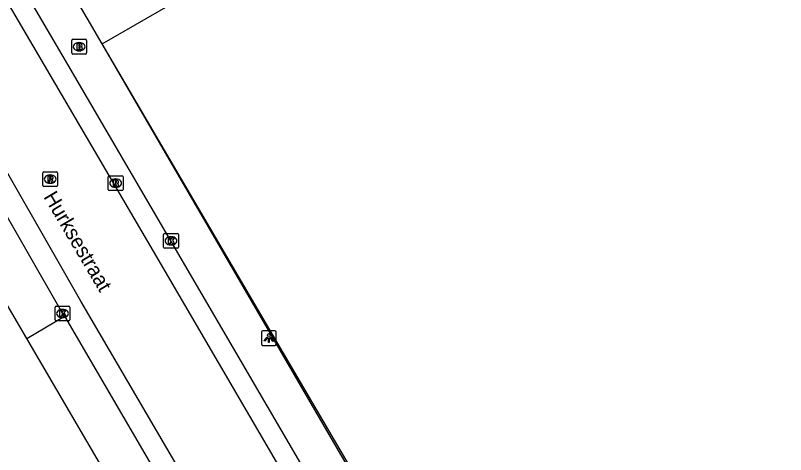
# Model space of a CAD drawing. Extents: x 157692 to 159670, y 381454 to 383289.
# Drawn here: x 159081.9 to 159134, y 382363.6 to 382393.3 of the extents above; entities that cross this region are included whole.
import ezdxf

# ---------------------------------------------------------------- set-up
doc = ezdxf.new("R2010")
doc.units = 0
for name, color, linetype in [('IMGEO_Brandkraan', 7, 'Continuous'), ('IMGEO_Hek', 7, 'Continuous'), ('IMGEO_Kolk', 7, 'Continuous'), ('IMGEO_Lichtpunt', 7, 'Continuous'), ('IMGEO_Openbare_ruimte_label', 7, 'Continuous'), ('IMGEO_Parkeervlak_open', 7, 'Continuous'), ('IMGEO_Rijbaan_lokaal_gesloten', 7, 'Continuous'), ('IMGEO_Rioolput', 7, 'Continuous'), ('IMGEO_Voetpad_open', 7, 'Continuous')]:
    doc.layers.add(name, color=color, linetype=linetype)

msp = doc.modelspace()

# ---------------------------------------------------------------- linework, layer by layer
at = {"layer": 'IMGEO_Brandkraan'}
for p, q in [((159085.748, 382391.719), (159086.6, 382391.719)), ((159085.673, 382390.793), (159085.673, 382391.645)), ((159086.161, 382391.499), (159086.186, 382391.499)), ((159086.674, 382391.645), (159086.674, 382390.793)), ((159086.6, 382390.719), (159085.748, 382390.719)), ((159086.184, 382390.939), (159086.159, 382390.939))]:
    msp.add_line(p, q, dxfattribs=at)
for points in [[(159085.748, 382391.719), (159086.6, 382391.719)], [(159085.673, 382390.793), (159085.673, 382391.645)], [(159086.021, 382391.419), (159086.021, 382391.019), (159086.234, 382391.019)], [(159086.252, 382391.419), (159086.021, 382391.419)], [(159086.2, 382391.338), (159086.146, 382391.338), (159086.146, 382391.262)], [(159086.146, 382391.262), (159086.199, 382391.262)], [(159086.208, 382391.186), (159086.146, 382391.186), (159086.146, 382391.105)], [(159086.674, 382391.645), (159086.674, 382390.793)], [(159086.6, 382390.719), (159085.748, 382390.719)], [(159086.146, 382391.105), (159086.208, 382391.105)]]:
    msp.add_lwpolyline(points, dxfattribs=at)
for centre, radius, start, end in [((159085.75, 382391.643), 0.0765, 91.552, 178.448), ((159085.75, 382391.643), 0.0765, 91.552, 178.448), ((159086.598, 382391.643), 0.0765, 1.552, 88.448), ((159086.598, 382391.643), 0.0765, 1.552, 88.448), ((159086.201, 382391.3), 0.0379, 267.8285, 90.9355), ((159086.209, 382391.145), 0.0404, 269.8759, 90.5077), ((159086.256, 382391.274), 0.145, 59.4692, 91.5367), ((159086.281, 382391.321), 0.0922, 285.5137, 58.1501), ((159086.286, 382391.129), 0.105, 301.3115, 78.989), ((159085.75, 382390.795), 0.0765, 181.552, 268.448), ((159085.75, 382390.795), 0.0765, 181.552, 268.448), ((159086.24, 382391.27), 0.251, 268.6676, 293.5347), ((159086.598, 382390.795), 0.0765, 271.552, 358.448), ((159086.598, 382390.795), 0.0765, 271.552, 358.448)]:
    msp.add_arc(centre, radius, start, end, dxfattribs=at)
for centre, major_axis, ratio, start_param, end_param in [((159086.16, 382391.219), (-0.387, 0.002), 0.722429, 4.712389, 7.853982), ((159086.185, 382391.219), (-0.39, 0.002), 0.717154, 1.570796, 4.712389)]:
    msp.add_ellipse(centre, major_axis=major_axis, ratio=ratio, start_param=start_param, end_param=end_param, dxfattribs=at)
at = {"layer": 'IMGEO_Hek'}
msp.add_lwpolyline([(159161.827, 382265.491), (159159.385, 382269.716), (159159.154, 382269.539), (159145.077, 382293.575), (159087.731, 382391.406)], dxfattribs=at)
at = {"layer": 'IMGEO_Kolk'}
for p, q in [((159091.892, 382377.642), (159091.892, 382378.494)), ((159091.967, 382378.568), (159092.819, 382378.568)), ((159092.38, 382378.348), (159092.405, 382378.348)), ((159092.893, 382378.494), (159092.893, 382377.642)), ((159092.819, 382377.568), (159091.967, 382377.568)), ((159092.403, 382377.788), (159092.378, 382377.788)), ((159084.547, 382372.722), (159084.547, 382373.574)), ((159084.622, 382373.648), (159085.474, 382373.648)), ((159085.035, 382373.428), (159085.06, 382373.428)), ((159085.548, 382373.574), (159085.548, 382372.722)), ((159085.474, 382372.648), (159084.622, 382372.648)), ((159085.058, 382372.868), (159085.033, 382372.868))]:
    msp.add_line(p, q, dxfattribs=at)
for points in [[(159091.892, 382377.642), (159091.892, 382378.494)], [(159091.967, 382378.568), (159092.819, 382378.568)], [(159092.213, 382378.268), (159092.336, 382378.268), (159092.336, 382378.117), (159092.466, 382378.268), (159092.63, 382378.268), (159092.484, 382378.117), (159092.637, 382377.868), (159092.485, 382377.868), (159092.4, 382378.032), (159092.336, 382377.965), (159092.336, 382377.868), (159092.213, 382377.868), (159092.213, 382378.268)], [(159092.893, 382378.494), (159092.893, 382377.642)], [(159092.819, 382377.568), (159091.967, 382377.568)], [(159084.547, 382372.722), (159084.547, 382373.574)], [(159084.622, 382373.648), (159085.474, 382373.648)], [(159085.548, 382373.574), (159085.548, 382372.722)], [(159084.868, 382373.348), (159084.991, 382373.348), (159084.991, 382373.197), (159085.121, 382373.348), (159085.285, 382373.348), (159085.139, 382373.197), (159085.292, 382372.948), (159085.14, 382372.948), (159085.055, 382373.112), (159084.991, 382373.045), (159084.991, 382372.948), (159084.868, 382372.948), (159084.868, 382373.348)], [(159085.474, 382372.648), (159084.622, 382372.648)]]:
    msp.add_lwpolyline(points, dxfattribs=at)
for centre, start, end in [((159091.969, 382378.492), 91.552, 178.448), ((159091.969, 382378.492), 91.552, 178.448), ((159092.817, 382378.492), 1.552, 88.448), ((159092.817, 382378.492), 1.552, 88.448), ((159091.969, 382377.644), 181.552, 268.448), ((159091.969, 382377.644), 181.552, 268.448), ((159092.817, 382377.644), 271.552, 358.448), ((159092.817, 382377.644), 271.552, 358.448), ((159084.624, 382373.572), 91.552, 178.448), ((159084.624, 382373.572), 91.552, 178.448), ((159085.472, 382373.572), 1.552, 88.448), ((159085.472, 382373.572), 1.552, 88.448), ((159084.624, 382372.724), 181.552, 268.448), ((159084.624, 382372.724), 181.552, 268.448), ((159085.472, 382372.724), 271.552, 358.448), ((159085.472, 382372.724), 271.552, 358.448)]:
    msp.add_arc(centre, 0.0765, start, end, dxfattribs=at)
for centre, major_axis, ratio, start_param, end_param in [((159092.379, 382378.068), (-0.387, 0.002), 0.722429, 4.712389, 7.853982), ((159092.404, 382378.068), (-0.39, 0.002), 0.717154, 1.570796, 4.712389), ((159085.034, 382373.148), (-0.387, 0.002), 0.722429, 4.712389, 7.853982), ((159085.059, 382373.148), (-0.39, 0.002), 0.717154, 1.570796, 4.712389)]:
    msp.add_ellipse(centre, major_axis=major_axis, ratio=ratio, start_param=start_param, end_param=end_param, dxfattribs=at)
at = {"layer": 'IMGEO_Lichtpunt'}
for p, q in [((159098.522, 382371.887), (159098.522, 382371.08)), ((159098.522, 382371.887), (159098.522, 382371.08)), ((159099.424, 382371.982), (159098.616, 382371.982)), ((159099.424, 382371.982), (159098.616, 382371.982)), ((159099.518, 382371.08), (159099.518, 382371.887)), ((159099.518, 382371.08), (159099.518, 382371.887)), ((159098.616, 382370.986), (159099.424, 382370.986)), ((159098.616, 382370.986), (159099.424, 382370.986))]:
    msp.add_line(p, q, dxfattribs=at)
for points in [[(159098.896, 382371.551), (159098.935, 382371.523), (159098.747, 382371.261), (159098.709, 382371.288), (159098.896, 382371.551)], [(159098.998, 382371.503), (159099.045, 382371.503), (159099.045, 382371.181), (159098.998, 382371.181), (159098.998, 382371.503)], [(159099.108, 382371.523), (159099.146, 382371.55), (159099.333, 382371.288), (159099.294, 382371.26), (159099.108, 382371.523)]]:
    msp.add_lwpolyline(points, dxfattribs=at)
msp.add_circle((159099.021, 382371.685), 0.0994, dxfattribs=at)
for centre, start, end in [((159098.616, 382371.887), 90, 180), ((159098.616, 382371.887), 90, 180), ((159099.424, 382371.887), 0, 90), ((159099.424, 382371.887), 0, 90), ((159098.616, 382371.08), 180, 270), ((159098.616, 382371.08), 180, 270), ((159099.424, 382371.08), 270, 0), ((159099.424, 382371.08), 270, 360)]:
    msp.add_arc(centre, 0.0946, start, end, dxfattribs=at)
at = {"layer": 'IMGEO_Parkeervlak_open'}
for points in [[(159087.731, 382391.406), (159077.163, 382409.47)], [(159087.731, 382391.406), (159092.197, 382393.998), (159091.399, 382395.129)], [(159161.311, 382265.277), (159146.26, 382291.081), (159103.11, 382364.958), (159087.731, 382391.406)]]:
    msp.add_lwpolyline(points, dxfattribs=at)
at = {"layer": 'IMGEO_Rijbaan_lokaal_gesloten'}
for points in [[(159159.071, 382263.958), (159143.881, 382289.925), (159135.842, 382303.553), (159123.237, 382325.137), (159112.833, 382342.992), (159103.311, 382359.352), (159092.391, 382378.068), (159085.401, 382390.018), (159082.875, 382394.336), (159073.439, 382410.444), (159063.472, 382427.52), (159058.62, 382435.786)], [(159057.417, 382435.069), (159062.264, 382426.813), (159072.23, 382409.737), (159081.667, 382393.629), (159084.192, 382389.311), (159091.182, 382377.362), (159102.101, 382358.647), (159111.623, 382342.287), (159122.028, 382324.432), (159134.633, 382302.847), (159145.148, 382284.823), (159155.325, 382267.42), (159157.641, 382263.44), (159174.5, 382234.542)], [(159141.5, 382279.352), (159140.807, 382280.534), (159135.154, 382290.23), (159121.972, 382312.81), (159117.324, 382320.793), (159106.453, 382339.3), (159096.676, 382356.151), (159094.603, 382359.781), (159086.295, 382373.984), (159079.253, 382386.255), (159076.612, 382390.6), (159076.469, 382390.805), (159067.432, 382406.325), (159066.321, 382408.255), (159063.794, 382412.515), (159052.365, 382432.057)], [(159077.961, 382385.492), (159085.041, 382373.155), (159085.183, 382372.967)], [(159085.183, 382372.967), (159093.304, 382359.031)]]:
    msp.add_lwpolyline(points, dxfattribs=at)
at = {"layer": 'IMGEO_Rioolput'}
for p, q in [((159083.709, 382381.823), (159083.709, 382382.675)), ((159083.784, 382382.749), (159084.636, 382382.749)), ((159084.197, 382382.529), (159084.222, 382382.529)), ((159084.71, 382382.675), (159084.71, 382381.823)), ((159088.143, 382381.552), (159088.143, 382382.404)), ((159088.218, 382382.478), (159089.07, 382382.478)), ((159089.144, 382382.404), (159089.144, 382381.552)), ((159084.636, 382381.749), (159083.784, 382381.749)), ((159084.22, 382381.969), (159084.195, 382381.969)), ((159088.631, 382382.258), (159088.656, 382382.258)), ((159089.07, 382381.478), (159088.218, 382381.478)), ((159088.654, 382381.698), (159088.629, 382381.698))]:
    msp.add_line(p, q, dxfattribs=at)
for points in [[(159083.709, 382381.823), (159083.709, 382382.675)], [(159083.784, 382382.749), (159084.636, 382382.749)], [(159084.298, 382382.447), (159084.046, 382382.449), (159084.046, 382382.049)], [(159084.224, 382382.368), (159084.17, 382382.368), (159084.17, 382382.287)], [(159084.17, 382382.287), (159084.222, 382382.287)], [(159084.71, 382382.675), (159084.71, 382381.823)], [(159088.143, 382381.552), (159088.143, 382382.404)], [(159088.218, 382382.478), (159089.07, 382382.478)], [(159089.144, 382382.404), (159089.144, 382381.552)], [(159084.636, 382381.749), (159083.784, 382381.749)], [(159084.046, 382382.049), (159084.17, 382382.049), (159084.17, 382382.211), (159084.181, 382382.211)], [(159084.228, 382382.182), (159084.299, 382382.049), (159084.439, 382382.049), (159084.374, 382382.175)], [(159088.732, 382382.176), (159088.48, 382382.178), (159088.48, 382381.778)], [(159088.48, 382381.778), (159088.604, 382381.778), (159088.604, 382381.94), (159088.615, 382381.94)], [(159088.658, 382382.097), (159088.604, 382382.097), (159088.604, 382382.016)], [(159088.604, 382382.016), (159088.656, 382382.016)], [(159088.662, 382381.911), (159088.733, 382381.778), (159088.873, 382381.778), (159088.808, 382381.904)], [(159089.07, 382381.478), (159088.218, 382381.478)]]:
    msp.add_lwpolyline(points, dxfattribs=at)
for centre, radius, start, end in [((159083.786, 382382.673), 0.0765, 91.552, 178.448), ((159083.786, 382382.673), 0.0765, 91.552, 178.448), ((159084.206, 382382.476), 0.19, 274.7715, 282.9687), ((159084.23, 382382.272), 0.0964, 77.0061, 93.1865), ((159084.244, 382382.329), 0.0378, 276.6634, 79.6772), ((159084.297, 382382.337), 0.109, 350.3612, 89.416), ((159084.295, 382382.337), 0.112, 277.5842, 350.9817), ((159084.634, 382382.673), 0.0765, 1.552, 88.448), ((159084.634, 382382.673), 0.0765, 1.552, 88.448), ((159088.22, 382382.402), 0.0765, 91.552, 178.448), ((159088.22, 382382.402), 0.0765, 91.552, 178.448), ((159089.068, 382382.402), 0.0765, 1.552, 88.448), ((159089.068, 382382.402), 0.0765, 1.552, 88.448), ((159083.786, 382381.825), 0.0765, 181.552, 268.448), ((159083.786, 382381.825), 0.0765, 181.552, 268.448), ((159084.18, 382382.158), 0.0533, 26.0293, 88.6989), ((159084.279, 382382.122), 0.108, 29.5134, 73.7905), ((159084.634, 382381.825), 0.0765, 271.552, 358.448), ((159084.634, 382381.825), 0.0765, 271.552, 358.448), ((159088.614, 382381.887), 0.0533, 26.0293, 88.6989), ((159088.64, 382382.205), 0.19, 274.7715, 282.9687), ((159088.664, 382382.001), 0.0964, 77.0061, 93.1865), ((159088.678, 382382.058), 0.0378, 276.6634, 79.6772), ((159088.731, 382382.066), 0.109, 350.3612, 89.416), ((159088.729, 382382.066), 0.112, 277.5842, 350.9817), ((159088.713, 382381.851), 0.108, 29.5134, 73.7905), ((159088.22, 382381.554), 0.0765, 181.552, 268.448), ((159088.22, 382381.554), 0.0765, 181.552, 268.448), ((159089.068, 382381.554), 0.0765, 271.552, 358.448), ((159089.068, 382381.554), 0.0765, 271.552, 358.448)]:
    msp.add_arc(centre, radius, start, end, dxfattribs=at)
for centre, major_axis, ratio, start_param, end_param in [((159084.196, 382382.249), (-0.387, 0.002), 0.722429, 4.712389, 7.853982), ((159084.221, 382382.249), (-0.39, 0.002), 0.717154, 1.570796, 4.712389), ((159088.63, 382381.978), (-0.387, 0.002), 0.722429, 4.712389, 7.853982), ((159088.655, 382381.978), (-0.39, 0.002), 0.717154, 1.570796, 4.712389)]:
    msp.add_ellipse(centre, major_axis=major_axis, ratio=ratio, start_param=start_param, end_param=end_param, dxfattribs=at)
at = {"layer": 'IMGEO_Voetpad_open'}
for points in [[(159082.624, 382371.462), (159048.553, 382429.785)], [(159082.624, 382371.462), (159085.183, 382372.967)], [(159090.759, 382357.551), (159082.624, 382371.462)]]:
    msp.add_lwpolyline(points, dxfattribs=at)

# ---------------------------------------------------------------- texts
at = {"layer": 'IMGEO_Openbare_ruimte_label'}
msp.add_text('Hurksestraat', height=1, rotation=300.5904, dxfattribs=at).set_placement((159083.73, 382381.052))

doc.saveas('drawing.dxf')
